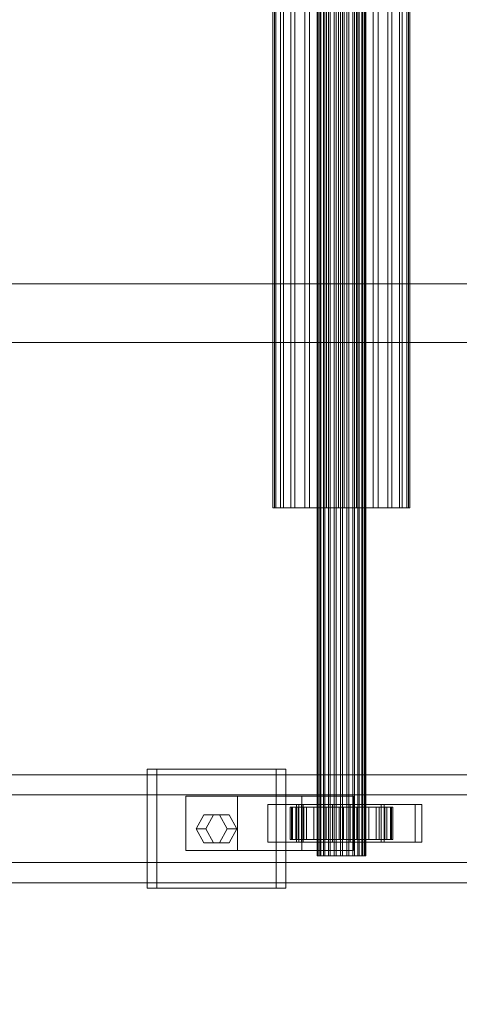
# Model space of a CAD drawing. Header units: millimetres. Extents: x -2233 to 65662, y -50530 to 6847.
# Tile 449 of 656: x 23517 to 23680, y -18495 to -18130. Entities that reach past the tile are written whole.
import ezdxf

# ---------------------------------------------------------------- set-up
doc = ezdxf.new("R2010")
doc.units = ezdxf.units.MM
doc.layers.add('COTAS_O', color=1, linetype='Continuous', lineweight=0)
doc.layers.add('superior_C02', color=7, linetype='Continuous', lineweight=0)
doc.dimstyles.new('R19_100', dxfattribs={"dimtxt": 250, "dimasz": 150, "dimexe": 150, "dimexo": 80, "dimgap": 100, "dimtad": 1, "dimtih": 1, "dimtoh": 1, "dimdsep": 46, "dimcen": 0.09, "dimadec": 0, "dimazin": 0, "dimtfac": 1, "dimtdec": 4, "dimtofl": 0, "dimtmove": 0, "dimatfit": 3, "dimfxl": 1, "dimtolj": 1, "dimtzin": 0, "dimarcsym": 0})

# ---------------------------------------------------------------- blocks, each defined once
blk = doc.blocks.new('DIM_R32_35')
at = {"layer": 'COTAS_O'}
for p, q in [((23050.07, -17510), (23005.07, -17660)), ((23750.07, -17510), (23050.07, -17510)), ((23050.07, -19480), (23050.07, -17510)), ((23050.07, -17510), (23095.07, -17660)), ((23050.07, -19480), (23005.07, -19330)), ((23050.07, -19480), (23095.07, -19330)), ((23750.07, -19480), (23050.07, -19480))]:
    blk.add_line(p, q, dxfattribs=at)
blk.add_text('1970 O', height=250, rotation=90, dxfattribs=at).set_placement((22950.07, -18495))

msp = doc.modelspace()

# ---------------------------------------------------------------- linework, layer by layer
at = {"layer": 'superior_C02'}
for p, q in [((23627.272, -18440), (23627.272, -17560)), ((23627.483, -18440), (23627.483, -17560)), ((23627.673, -18440), (23627.673, -17560)), ((23628.293, -18440), (23628.293, -17560)), ((23628.66, -18440), (23628.66, -17560)), ((23629.646, -18440), (23629.646, -17560)), ((23630.165, -18440), (23630.165, -17560)), ((23631.45, -18440), (23631.45, -17560)), ((23632.086, -18440), (23632.086, -17560)), ((23633.582, -18440), (23633.582, -17560)), ((23634.292, -18440), (23634.292, -17560)), ((23635.897, -18440), (23635.897, -17560)), ((23636.632, -18440), (23636.632, -17560)), ((23638.237, -18440), (23638.237, -17560)), ((23638.947, -18440), (23638.947, -17560)), ((23640.442, -18440), (23640.442, -17560)), ((23641.079, -18440), (23641.079, -17560)), ((23642.363, -18440), (23642.363, -17560)), ((23642.883, -18440), (23642.883, -17560)), ((23643.868, -18440), (23643.868, -17560)), ((23644.236, -18440), (23644.236, -17560)), ((23644.855, -17560), (23644.855, -18440)), ((23645.045, -18440), (23645.045, -17560)), ((23645.257, -18440), (23645.257, -17560)), ((23610.885, -18311.15), (23610.885, -17688.85)), ((23611.482, -18311.15), (23611.482, -17688.85)), ((23612.019, -18311.15), (23612.019, -17688.85)), ((23613.767, -18311.15), (23613.767, -17688.85)), ((23614.804, -18311.15), (23614.804, -17688.85)), ((23617.585, -18311.15), (23617.585, -17688.85)), ((23619.052, -18311.15), (23619.052, -17688.85)), ((23622.676, -18311.15), (23622.676, -17688.85)), ((23624.473, -18311.15), (23624.473, -17688.85)), ((23628.694, -18311.15), (23628.694, -17688.85)), ((23630.698, -18311.15), (23630.698, -17688.85)), ((23635.227, -18311.15), (23635.227, -17688.85)), ((23637.301, -18311.15), (23637.301, -17688.85)), ((23641.831, -18311.15), (23641.831, -17688.85)), ((23643.835, -18311.15), (23643.835, -17688.85)), ((23648.055, -18311.15), (23648.055, -17688.85)), ((23649.852, -18311.15), (23649.852, -17688.85)), ((23653.476, -18311.15), (23653.476, -17688.85)), ((23654.943, -18311.15), (23654.943, -17688.85)), ((23657.724, -18311.15), (23657.724, -17688.85)), ((23658.761, -18311.15), (23658.761, -17688.85)), ((23660.51, -17688.85), (23660.51, -18311.15)), ((23661.047, -18311.15), (23661.047, -17688.85)), ((23661.643, -18311.15), (23661.643, -17688.85)), ((23830.921, -18228.298), (23401.145, -18228.298)), ((23402.923, -18228.298), (23832.7, -18228.298)), ((24634.01, -18250), (15575.415, -18250)), ((15576.913, -18250), (24635.508, -18250)), ((23612.019, -18311.15), (23610.885, -18311.15)), ((23610.885, -18311.15), (23611.482, -18311.15)), ((23611.482, -18311.15), (23613.767, -18311.15)), ((23614.804, -18311.15), (23612.019, -18311.15)), ((23613.767, -18311.15), (23617.585, -18311.15)), ((23619.052, -18311.15), (23614.804, -18311.15)), ((23617.585, -18311.15), (23622.676, -18311.15)), ((23624.473, -18311.15), (23619.052, -18311.15)), ((23622.676, -18311.15), (23628.694, -18311.15)), ((23630.698, -18311.15), (23624.473, -18311.15)), ((23628.694, -18311.15), (23635.227, -18311.15)), ((23637.301, -18311.15), (23630.698, -18311.15)), ((23635.227, -18311.15), (23641.831, -18311.15)), ((23643.835, -18311.15), (23637.301, -18311.15)), ((23641.831, -18311.15), (23648.055, -18311.15)), ((23649.852, -18311.15), (23643.835, -18311.15)), ((23648.055, -18311.15), (23653.476, -18311.15)), ((23654.943, -18311.15), (23649.852, -18311.15)), ((23653.476, -18311.15), (23657.724, -18311.15)), ((23658.761, -18311.15), (23654.943, -18311.15)), ((23657.724, -18311.15), (23660.51, -18311.15)), ((23661.047, -18311.15), (23658.761, -18311.15)), ((23660.51, -18311.15), (23661.643, -18311.15)), ((23661.643, -18311.15), (23661.047, -18311.15)), ((23921.126, -18410), (22775.666, -18410)), ((22787.589, -18410), (23933.048, -18410)), ((23976.266, -18410), (22830.806, -18410)), ((22845.709, -18410), (23991.168, -18410)), ((23612.082, -18408), (23564.354, -18408)), ((23564.354, -18408), (23564.354, -18452)), ((23567.931, -18408), (23564.354, -18408)), ((23567.931, -18452), (23567.931, -18408)), ((23567.931, -18408), (23615.658, -18408)), ((23612.082, -18452), (23612.082, -18408)), ((23612.082, -18408), (23615.658, -18408)), ((23615.658, -18408), (23615.658, -18452)), ((23920.432, -18417.5), (22831.602, -18417.5)), ((22844.912, -18417.5), (23933.742, -18417.5)), ((23597.764, -18418), (23578.673, -18418)), ((23578.673, -18418), (23578.673, -18438)), ((23621.652, -18418), (23578.673, -18418)), ((23597.764, -18438), (23597.764, -18418)), ((23597.764, -18418), (23640.743, -18418)), ((23621.652, -18438), (23621.652, -18418)), ((23621.652, -18418), (23640.743, -18418)), ((23640.743, -18418), (23640.743, -18438)), ((23620.46, -18421), (23609.005, -18421)), ((23609.005, -18421), (23609.005, -18435)), ((23621.523, -18421), (23609.005, -18421)), ((23663.584, -18421), (23619.674, -18421)), ((23619.674, -18421), (23619.674, -18435)), ((23622.059, -18421), (23619.674, -18421)), ((23620.46, -18435), (23620.46, -18421)), ((23620.46, -18421), (23632.978, -18421)), ((23621.523, -18435), (23621.523, -18421)), ((23621.523, -18421), (23632.978, -18421)), ((23622.059, -18435), (23622.059, -18421)), ((23622.059, -18421), (23665.968, -18421)), ((23632.978, -18421), (23632.978, -18435)), ((23651.005, -18421), (23639.551, -18421)), ((23639.551, -18421), (23639.551, -18435)), ((23652.069, -18421), (23639.551, -18421)), ((23651.005, -18435), (23651.005, -18421)), ((23651.005, -18421), (23663.523, -18421)), ((23652.069, -18435), (23652.069, -18421)), ((23652.069, -18421), (23663.523, -18421)), ((23663.523, -18421), (23663.523, -18435)), ((23663.584, -18435), (23663.584, -18421)), ((23663.584, -18421), (23665.968, -18421)), ((23665.968, -18421), (23665.968, -18435)), ((23582.491, -18430), (23585.354, -18424.804)), ((23585.354, -18424.804), (23591.082, -18424.804)), ((23588.931, -18424.804), (23585.354, -18424.804)), ((23588.931, -18424.804), (23586.067, -18430)), ((23594.658, -18424.804), (23588.931, -18424.804)), ((23591.082, -18424.804), (23593.945, -18430)), ((23594.658, -18424.804), (23591.082, -18424.804)), ((23597.522, -18430), (23594.658, -18424.804)), ((23617.726, -18422), (23617.28, -18422)), ((23617.28, -18422), (23627.272, -18422)), ((23617.28, -18434), (23617.28, -18422)), ((23617.28, -18422), (23618.128, -18422)), ((23619.435, -18422), (23617.726, -18422)), ((23617.726, -18422), (23627.483, -18422)), ((23617.726, -18434), (23617.726, -18422)), ((23618.128, -18422), (23627.673, -18422)), ((23618.128, -18434), (23618.128, -18422)), ((23618.128, -18422), (23620.211, -18422)), ((23622.292, -18422), (23619.435, -18422)), ((23619.435, -18422), (23628.293, -18422)), ((23619.435, -18434), (23619.435, -18422)), ((23620.211, -18422), (23628.66, -18422)), ((23620.211, -18434), (23620.211, -18422)), ((23620.211, -18422), (23623.389, -18422)), ((23626.1, -18422), (23622.292, -18422)), ((23622.292, -18422), (23629.646, -18422)), ((23622.292, -18434), (23622.292, -18422)), ((23623.389, -18422), (23630.165, -18422)), ((23623.389, -18434), (23623.389, -18422)), ((23623.389, -18422), (23627.444, -18422)), ((23630.601, -18422), (23626.1, -18422)), ((23626.1, -18422), (23631.45, -18422)), ((23626.1, -18434), (23626.1, -18422)), ((23627.272, -18422), (23627.483, -18422)), ((23627.272, -18422), (23627.272, -18434)), ((23627.673, -18422), (23627.272, -18422)), ((23627.444, -18422), (23632.086, -18422)), ((23627.444, -18434), (23627.444, -18422)), ((23627.444, -18422), (23632.1, -18422)), ((23627.483, -18422), (23628.293, -18422)), ((23627.483, -18422), (23627.483, -18434)), ((23627.673, -18422), (23627.673, -18434)), ((23628.66, -18422), (23627.673, -18422)), ((23628.293, -18422), (23629.646, -18422)), ((23628.293, -18422), (23628.293, -18434)), ((23628.66, -18422), (23628.66, -18434)), ((23630.165, -18422), (23628.66, -18422)), ((23629.646, -18422), (23631.45, -18422)), ((23629.646, -18422), (23629.646, -18434)), ((23630.165, -18422), (23630.165, -18434)), ((23632.086, -18422), (23630.165, -18422)), ((23635.488, -18422), (23630.601, -18422)), ((23630.601, -18422), (23633.582, -18422)), ((23630.601, -18434), (23630.601, -18422)), ((23631.45, -18422), (23633.582, -18422)), ((23631.45, -18422), (23631.45, -18434)), ((23632.086, -18422), (23632.086, -18434)), ((23634.292, -18422), (23632.086, -18422)), ((23632.1, -18422), (23634.292, -18422)), ((23632.1, -18434), (23632.1, -18422)), ((23632.1, -18422), (23637.04, -18422)), ((23633.582, -18422), (23635.897, -18422)), ((23633.582, -18422), (23633.582, -18434)), ((23634.292, -18422), (23634.292, -18434)), ((23636.632, -18422), (23634.292, -18422)), ((23640.428, -18422), (23635.488, -18422)), ((23635.488, -18422), (23635.897, -18422)), ((23635.488, -18434), (23635.488, -18422)), ((23635.897, -18422), (23638.237, -18422)), ((23635.897, -18422), (23635.897, -18434)), ((23637.04, -18422), (23636.632, -18422)), ((23636.632, -18422), (23636.632, -18434)), ((23638.947, -18422), (23636.632, -18422)), ((23637.04, -18434), (23637.04, -18422)), ((23637.04, -18422), (23641.927, -18422)), ((23640.428, -18422), (23638.237, -18422)), ((23638.237, -18422), (23640.442, -18422)), ((23638.237, -18422), (23638.237, -18434)), ((23641.927, -18422), (23638.947, -18422)), ((23638.947, -18422), (23638.947, -18434)), ((23641.079, -18422), (23638.947, -18422)), ((23645.084, -18422), (23640.428, -18422)), ((23640.428, -18434), (23640.428, -18422)), ((23645.084, -18422), (23640.442, -18422)), ((23640.442, -18422), (23642.363, -18422)), ((23640.442, -18422), (23640.442, -18434)), ((23646.428, -18422), (23641.079, -18422)), ((23641.079, -18422), (23641.079, -18434)), ((23642.883, -18422), (23641.079, -18422)), ((23641.927, -18434), (23641.927, -18422)), ((23641.927, -18422), (23646.428, -18422)), ((23649.139, -18422), (23642.363, -18422)), ((23642.363, -18422), (23643.868, -18422)), ((23642.363, -18422), (23642.363, -18434)), ((23650.237, -18422), (23642.883, -18422)), ((23642.883, -18422), (23642.883, -18434)), ((23644.236, -18422), (23642.883, -18422)), ((23652.317, -18422), (23643.868, -18422)), ((23643.868, -18422), (23644.855, -18422)), ((23643.868, -18422), (23643.868, -18434)), ((23653.093, -18422), (23644.236, -18422)), ((23644.236, -18422), (23644.236, -18434)), ((23645.045, -18422), (23644.236, -18422)), ((23644.855, -18422), (23654.401, -18422)), ((23644.855, -18434), (23644.855, -18422)), ((23644.855, -18422), (23645.257, -18422)), ((23654.802, -18422), (23645.045, -18422)), ((23645.045, -18422), (23645.045, -18434)), ((23645.257, -18422), (23645.045, -18422)), ((23649.139, -18422), (23645.084, -18422)), ((23645.084, -18434), (23645.084, -18422)), ((23655.248, -18422), (23645.257, -18422)), ((23645.257, -18422), (23645.257, -18434)), ((23646.428, -18434), (23646.428, -18422)), ((23646.428, -18422), (23650.237, -18422)), ((23652.317, -18422), (23649.139, -18422)), ((23649.139, -18434), (23649.139, -18422)), ((23650.237, -18434), (23650.237, -18422)), ((23650.237, -18422), (23653.093, -18422)), ((23654.401, -18422), (23652.317, -18422)), ((23652.317, -18434), (23652.317, -18422)), ((23653.093, -18434), (23653.093, -18422)), ((23653.093, -18422), (23654.802, -18422)), ((23654.401, -18422), (23654.401, -18434)), ((23655.248, -18422), (23654.401, -18422)), ((23654.802, -18434), (23654.802, -18422)), ((23654.802, -18422), (23655.248, -18422)), ((23655.248, -18434), (23655.248, -18422)), ((23585.354, -18435.196), (23582.491, -18430)), ((23582.491, -18430), (23586.067, -18430)), ((23586.067, -18430), (23588.931, -18435.196)), ((23593.945, -18430), (23591.082, -18435.196)), ((23597.522, -18430), (23593.945, -18430)), ((23594.658, -18435.196), (23597.522, -18430)), ((23591.082, -18435.196), (23585.354, -18435.196)), ((23588.931, -18435.196), (23585.354, -18435.196)), ((23588.931, -18435.196), (23594.658, -18435.196)), ((23594.658, -18435.196), (23591.082, -18435.196)), ((23609.005, -18435), (23620.46, -18435)), ((23609.005, -18435), (23621.523, -18435)), ((23627.272, -18434), (23617.28, -18434)), ((23617.28, -18434), (23617.726, -18434)), ((23618.128, -18434), (23617.28, -18434)), ((23627.483, -18434), (23617.726, -18434)), ((23617.726, -18434), (23619.435, -18434)), ((23627.673, -18434), (23618.128, -18434)), ((23620.211, -18434), (23618.128, -18434)), ((23628.293, -18434), (23619.435, -18434)), ((23619.435, -18434), (23622.292, -18434)), ((23619.674, -18435), (23663.584, -18435)), ((23619.674, -18435), (23622.059, -18435)), ((23628.66, -18434), (23620.211, -18434)), ((23623.389, -18434), (23620.211, -18434)), ((23632.978, -18435), (23620.46, -18435)), ((23632.978, -18435), (23621.523, -18435)), ((23665.968, -18435), (23622.059, -18435)), ((23629.646, -18434), (23622.292, -18434)), ((23622.292, -18434), (23626.1, -18434)), ((23630.165, -18434), (23623.389, -18434)), ((23627.444, -18434), (23623.389, -18434)), ((23631.45, -18434), (23626.1, -18434)), ((23626.1, -18434), (23630.601, -18434)), ((23627.483, -18434), (23627.272, -18434)), ((23627.272, -18434), (23627.673, -18434)), ((23632.086, -18434), (23627.444, -18434)), ((23632.1, -18434), (23627.444, -18434)), ((23628.293, -18434), (23627.483, -18434)), ((23627.673, -18434), (23628.66, -18434)), ((23629.646, -18434), (23628.293, -18434)), ((23628.66, -18434), (23630.165, -18434)), ((23631.45, -18434), (23629.646, -18434)), ((23630.165, -18434), (23632.086, -18434)), ((23633.582, -18434), (23630.601, -18434)), ((23630.601, -18434), (23635.488, -18434)), ((23633.582, -18434), (23631.45, -18434)), ((23632.086, -18434), (23634.292, -18434)), ((23634.292, -18434), (23632.1, -18434)), ((23637.04, -18434), (23632.1, -18434)), ((23635.897, -18434), (23633.582, -18434)), ((23634.292, -18434), (23636.632, -18434)), ((23635.897, -18434), (23635.488, -18434)), ((23635.488, -18434), (23640.428, -18434)), ((23638.237, -18434), (23635.897, -18434)), ((23636.632, -18434), (23637.04, -18434)), ((23636.632, -18434), (23638.947, -18434)), ((23641.927, -18434), (23637.04, -18434)), ((23640.442, -18434), (23638.237, -18434)), ((23638.237, -18434), (23640.428, -18434)), ((23638.947, -18434), (23641.927, -18434)), ((23638.947, -18434), (23641.079, -18434)), ((23639.551, -18435), (23651.005, -18435)), ((23639.551, -18435), (23652.069, -18435)), ((23640.428, -18434), (23645.084, -18434)), ((23642.363, -18434), (23640.442, -18434)), ((23640.442, -18434), (23645.084, -18434)), ((23641.079, -18434), (23646.428, -18434)), ((23641.079, -18434), (23642.883, -18434)), ((23646.428, -18434), (23641.927, -18434)), ((23643.868, -18434), (23642.363, -18434)), ((23642.363, -18434), (23649.139, -18434)), ((23642.883, -18434), (23650.237, -18434)), ((23642.883, -18434), (23644.236, -18434)), ((23644.855, -18434), (23643.868, -18434)), ((23643.868, -18434), (23652.317, -18434)), ((23644.236, -18434), (23653.093, -18434)), ((23644.236, -18434), (23645.045, -18434)), ((23654.401, -18434), (23644.855, -18434)), ((23645.257, -18434), (23644.855, -18434)), ((23645.045, -18434), (23654.802, -18434)), ((23645.045, -18434), (23645.257, -18434)), ((23645.084, -18434), (23649.139, -18434)), ((23645.257, -18434), (23655.248, -18434)), ((23650.237, -18434), (23646.428, -18434)), ((23649.139, -18434), (23652.317, -18434)), ((23653.093, -18434), (23650.237, -18434)), ((23663.523, -18435), (23651.005, -18435)), ((23663.523, -18435), (23652.069, -18435)), ((23652.317, -18434), (23654.401, -18434)), ((23654.802, -18434), (23653.093, -18434)), ((23654.401, -18434), (23655.248, -18434)), ((23655.248, -18434), (23654.802, -18434)), ((23665.968, -18435), (23663.584, -18435)), ((23578.673, -18438), (23597.764, -18438)), ((23578.673, -18438), (23621.652, -18438)), ((23640.743, -18438), (23597.764, -18438)), ((23640.743, -18438), (23621.652, -18438)), ((23627.673, -18440), (23627.272, -18440)), ((23627.272, -18440), (23627.483, -18440)), ((23627.483, -18440), (23628.293, -18440)), ((23628.66, -18440), (23627.673, -18440)), ((23628.293, -18440), (23629.646, -18440)), ((23630.165, -18440), (23628.66, -18440)), ((23629.646, -18440), (23631.45, -18440)), ((23632.086, -18440), (23630.165, -18440)), ((23631.45, -18440), (23633.582, -18440)), ((23634.292, -18440), (23632.086, -18440)), ((23633.582, -18440), (23635.897, -18440)), ((23636.632, -18440), (23634.292, -18440)), ((23635.897, -18440), (23638.237, -18440)), ((23638.947, -18440), (23636.632, -18440)), ((23638.237, -18440), (23640.442, -18440)), ((23641.079, -18440), (23638.947, -18440)), ((23640.442, -18440), (23642.363, -18440)), ((23642.883, -18440), (23641.079, -18440)), ((23642.363, -18440), (23643.868, -18440)), ((23644.236, -18440), (23642.883, -18440)), ((23643.868, -18440), (23644.855, -18440)), ((23645.045, -18440), (23644.236, -18440)), ((23644.855, -18440), (23645.257, -18440)), ((23645.257, -18440), (23645.045, -18440)), ((22831.602, -18442.5), (23920.432, -18442.5)), ((22844.912, -18442.5), (23933.742, -18442.5)), ((22775.666, -18450), (23921.126, -18450)), ((22787.589, -18450), (23933.048, -18450)), ((22830.806, -18450), (23976.266, -18450)), ((22845.709, -18450), (23991.168, -18450)), ((23564.354, -18452), (23612.082, -18452)), ((23564.354, -18452), (23567.931, -18452)), ((23615.658, -18452), (23567.931, -18452)), ((23615.658, -18452), (23612.082, -18452))]:
    msp.add_line(p, q, dxfattribs=at)

# ---------------------------------------------------------------- dimensions: what is measured, and where the dimension line sits
at = {"layer": 'COTAS_O'}
dim = msp.add_aligned_dim(p1=(23750.067, -19480), p2=(23750.067, -17510), distance=700, text='<> O', dimstyle='R19_100', dxfattribs=at)
dim.commit()
dim.dimension.update_dxf_attribs({"geometry": 'DIM_R32_35', "text_midpoint": (23050.067, -18495)})

doc.saveas('drawing.dxf')
